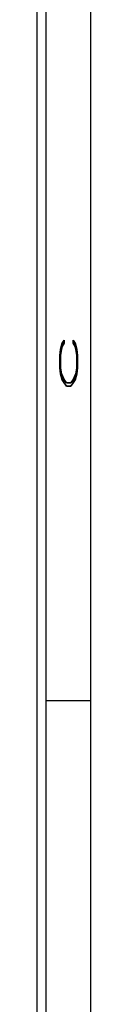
# Model space of a CAD drawing. Header units: inches. Extents: x 1802 to 2468, y -253 to -72.
# Tile 397 of 570: x 2192.158 to 2192.458, y -151.803 to -146.273. Entities that reach past the tile are written whole.
import ezdxf

# ---------------------------------------------------------------- set-up
doc = ezdxf.new("R2010")
doc.units = ezdxf.units.IN
doc.header["$LTSCALE"] = 0.5
doc.header["$MEASUREMENT"] = 0
doc.layers.add('SID-M-D', color=42, linetype='Continuous')
doc.layers.add('SID-M-S', color=105, linetype='Continuous')
doc.styles.add('R', font='ROMAND.SHX')

# ---------------------------------------------------------------- blocks, each defined once
blk = doc.blocks.new('*U9')
at = {"layer": 'SID-M-S'}
for p, q in [((0.2499999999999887, 6.661338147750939e-16), (0.2499999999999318, 21.99999999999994)), ((0.3, 6.661338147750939e-16), (0.299999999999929, 21.99999999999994)), ((0.55, 6.661338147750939e-16), (0.549999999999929, 21.99999999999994)), ((0.2999999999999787, 6.999999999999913), (0.5499999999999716, 6.999999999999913))]:
    blk.add_line(p, q, dxfattribs=at)
at = {"layer": 'SID-M-D', "style": 'R', "width": 4}
blk.add_text('C', height=0.09999999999, rotation=90, dxfattribs=at).set_placement((0.4762159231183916, 8.715113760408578))

msp = doc.modelspace()

# ---------------------------------------------------------------- block references
at = {"layer": 'SID-M-D'}
msp.add_blockref('*U9', (2191.907834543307, -157.09684881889), dxfattribs=at)

doc.saveas('drawing.dxf')
